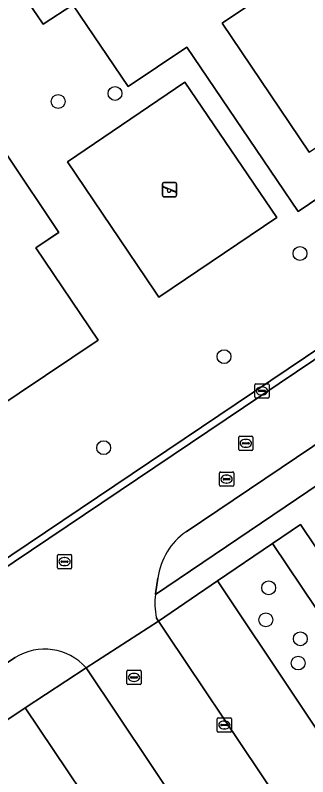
# Model space of a CAD drawing. Extents: x 158793 to 159888, y 384317 to 385256.
# Drawn here: x 159071.1 to 159091.7, y 384528.9 to 384582.6 of the extents above; entities that cross this region are included whole.
import ezdxf

# ---------------------------------------------------------------- set-up
doc = ezdxf.new("R2010")
doc.units = 0
for name, color, linetype in [('IMGEO_Berm_groen', 7, 'Continuous'), ('IMGEO_Boom', 7, 'Continuous'), ('IMGEO_Groenvoorziening', 7, 'Continuous'), ('IMGEO_Kolk', 7, 'Continuous'), ('IMGEO_Pand', 7, 'Continuous'), ('IMGEO_Pand_vergunning_verleend', 7, 'Continuous'), ('IMGEO_Parkeervlak_open', 7, 'Continuous'), ('IMGEO_Rijbaan_lokaal_open', 7, 'Continuous'), ('IMGEO_Rioolput', 7, 'Continuous'), ('IMGEO_Speelvoorziening', 7, 'Continuous'), ('IMGEO_Terreindeel_zand', 7, 'Continuous'), ('IMGEO_Voetpad_gesloten', 7, 'Continuous'), ('IMGEO_Voetpad_open', 7, 'Continuous')]:
    doc.layers.add(name, color=color, linetype=linetype)

msp = doc.modelspace()

# ---------------------------------------------------------------- linework, layer by layer
at = {"layer": 'IMGEO_Berm_groen'}
for points in [[(159081.12, 384542.935), (159080.969, 384541.834), (159080.965, 384541.809), (159080.962, 384541.784), (159106.635, 384559.148)], [(159102.05, 384558.954), (159083.109, 384546.206)]]:
    msp.add_lwpolyline(points, dxfattribs=at)
msp.add_arc((159085.882, 384542.279), 4.807, 125.2339, 172.1609, dxfattribs=at)
at = {"layer": 'IMGEO_Boom'}
for centre in [(159078.104, 384577.098), (159074.094, 384576.53), (159091.141, 384565.814), (159085.79, 384558.546), (159077.305, 384552.126), (159088.935, 384542.253), (159088.738, 384539.997), (159091.168, 384538.661), (159091.013, 384536.947)]:
    msp.add_circle(centre, 0.489, dxfattribs=at)
at = {"layer": 'IMGEO_Groenvoorziening'}
for points in [[(159104.09, 384583.585), (159098.192, 384592.01), (159097.358, 384591.456), (159097.934, 384590.617), (159096.281, 384589.493), (159096.425, 384589.271), (159085.665, 384582.039), (159091.785, 384572.961), (159097.56, 384576.832), (159096.496, 384578.523)], [(159074.744, 384572.276), (159083.027, 384577.88), (159089.501, 384568.358), (159081.187, 384562.743), (159080.913, 384563.148)], [(159070.501, 384572.739), (159074.142, 384567.305), (159072.525, 384566.217), (159076.912, 384559.695), (159050.979, 384542.317), (159045.281, 384550.539), (159050.945, 384554.464), (159048.565, 384557.949)], [(159091.171, 384546.721), (159089.196, 384545.377), (159129.89, 384484.816), (159131.847, 384486.145)], [(159089.196, 384545.377), (159085.318, 384542.737), (159107.263, 384509.883), (159108.122, 384510.457), (159110.211, 384511.86), (159113.576, 384506.843), (159111.49, 384505.432), (159110.027, 384507.615), (159109.176, 384507.019), (159125.843, 384482.068), (159129.89, 384484.816)]]:
    msp.add_lwpolyline(points, close=True, dxfattribs=at)
msp.add_lwpolyline([(159054.773, 384533.798), (159107.496, 384569.245), (159106.306, 384571.022), (159102.157, 384568.249), (159100.493, 384570.74), (159099.653, 384570.193), (159097.619, 384573.232), (159091.004, 384568.778), (159083.17, 384580.346), (159079.033, 384577.582), (159075.124, 384583.348), (159073.047, 384581.967), (159071.935, 384583.601)], dxfattribs=at)
at = {"layer": 'IMGEO_Kolk'}
for p, q in [((159088.034, 384556.627), (159088.886, 384556.627)), ((159087.959, 384555.701), (159087.959, 384556.553)), ((159088.218, 384556.121), (159088.218, 384556.133)), ((159088.656, 384556.084), (159088.258, 384556.084)), ((159088.261, 384556.17), (159088.659, 384556.17)), ((159088.447, 384556.407), (159088.472, 384556.407)), ((159088.702, 384556.133), (159088.702, 384556.121)), ((159088.96, 384556.553), (159088.96, 384555.701)), ((159088.886, 384555.627), (159088.034, 384555.627)), ((159088.47, 384555.847), (159088.445, 384555.847)), ((159085.311, 384532.156), (159085.311, 384533.008)), ((159085.386, 384533.082), (159086.238, 384533.082)), ((159086.312, 384533.008), (159086.312, 384532.156)), ((159085.57, 384532.576), (159085.57, 384532.588)), ((159086.008, 384532.539), (159085.61, 384532.539)), ((159085.613, 384532.625), (159086.011, 384532.625)), ((159085.799, 384532.862), (159085.824, 384532.862)), ((159086.054, 384532.588), (159086.054, 384532.576)), ((159086.238, 384532.082), (159085.386, 384532.082)), ((159085.822, 384532.302), (159085.797, 384532.302))]:
    msp.add_line(p, q, dxfattribs=at)
for points in [[(159088.034, 384556.627), (159088.886, 384556.627)], [(159087.959, 384555.701), (159087.959, 384556.553)], [(159088.96, 384556.553), (159088.96, 384555.701)], [(159088.886, 384555.627), (159088.034, 384555.627)], [(159085.311, 384532.156), (159085.311, 384533.008)], [(159085.386, 384533.082), (159086.238, 384533.082)], [(159086.312, 384533.008), (159086.312, 384532.156)], [(159086.238, 384532.082), (159085.386, 384532.082)]]:
    msp.add_lwpolyline(points, dxfattribs=at)
for centre, radius, start, end in [((159088.036, 384556.551), 0.0765, 91.552, 178.448), ((159088.036, 384556.551), 0.0765, 91.552, 178.448), ((159088.884, 384556.551), 0.0765, 1.552, 88.448), ((159088.884, 384556.551), 0.0765, 1.552, 88.448), ((159088.258, 384556.13), 0.0403, 85.8775, 175.7526), ((159088.255, 384556.12), 0.0366, 178.938, 274.7102), ((159088.659, 384556.127), 0.043, 264.8664, 352.4533), ((159088.663, 384556.132), 0.0386, 1.7309, 96.639), ((159088.036, 384555.703), 0.0765, 181.552, 268.448), ((159088.036, 384555.703), 0.0765, 181.552, 268.448), ((159088.884, 384555.703), 0.0765, 271.552, 358.448), ((159088.884, 384555.703), 0.0765, 271.552, 358.448), ((159085.388, 384533.006), 0.0765, 91.552, 178.448), ((159085.388, 384533.006), 0.0765, 91.552, 178.448), ((159086.236, 384533.006), 0.0765, 1.552, 88.448), ((159086.236, 384533.006), 0.0765, 1.552, 88.448), ((159085.61, 384532.585), 0.0403, 85.8775, 175.7526), ((159085.607, 384532.575), 0.0366, 178.938, 274.7102), ((159086.011, 384532.582), 0.043, 264.8664, 352.4533), ((159086.015, 384532.587), 0.0386, 1.7309, 96.639), ((159085.388, 384532.158), 0.0765, 181.552, 268.448), ((159085.388, 384532.158), 0.0765, 181.552, 268.448), ((159086.236, 384532.158), 0.0765, 271.552, 358.448), ((159086.236, 384532.158), 0.0765, 271.552, 358.448)]:
    msp.add_arc(centre, radius, start, end, dxfattribs=at)
for centre, major_axis, ratio, start_param, end_param in [((159088.446, 384556.127), (-0.387, 0.002), 0.722429, 4.712389, 7.853982), ((159088.471, 384556.127), (-0.39, 0.002), 0.717154, 1.570796, 4.712389), ((159085.798, 384532.582), (-0.387, 0.002), 0.722429, 4.712389, 7.853982), ((159085.823, 384532.582), (-0.39, 0.002), 0.717154, 1.570796, 4.712389)]:
    msp.add_ellipse(centre, major_axis=major_axis, ratio=ratio, start_param=start_param, end_param=end_param, dxfattribs=at)
at = {"layer": 'IMGEO_Pand'}
for points in [[(159072.525, 384566.217), (159074.142, 384567.305), (159070.501, 384572.739), (159048.565, 384557.949), (159050.945, 384554.464), (159045.281, 384550.539), (159050.979, 384542.317), (159076.912, 384559.695)], [(159071.774, 384533.799), (159050.67, 384519.624), (159058.757, 384507.518), (159100.592, 384444.894), (159099.734, 384444.322), (159105.622, 384435.536), (159134.297, 384454.798), (159140.265, 384458.806), (159139.961, 384459.26), (159139.482, 384459.974), (159134.495, 384467.411), (159134.397, 384467.557), (159129.91, 384464.543), (159126.029, 384461.936), (159121.905, 384459.166)]]:
    msp.add_lwpolyline(points, close=True, dxfattribs=at)
at = {"layer": 'IMGEO_Pand_vergunning_verleend'}
msp.add_lwpolyline([(159074.142, 384567.305), (159074.124, 384567.293), (159073.385, 384566.795), (159072.525, 384566.217), (159076.912, 384559.695), (159066.003, 384552.385), (159056.131, 384545.77), (159050.979, 384542.317), (159045.281, 384550.539), (159045.719, 384550.843), (159050.945, 384554.464), (159049.721, 384556.256), (159048.565, 384557.949), (159070.501, 384572.739)], close=True, dxfattribs=at)
at = {"layer": 'IMGEO_Parkeervlak_open'}
msp.add_lwpolyline([(159085.318, 384542.737), (159081.166, 384539.91), (159081.78, 384538.994), (159114.556, 384490.118), (159121.763, 384479.19), (159125.843, 384482.068), (159109.176, 384507.019), (159107.263, 384509.883)], close=True, dxfattribs=at)
at = {"layer": 'IMGEO_Rijbaan_lokaal_open'}
for points in [[(159038.887, 384522.562), (159039.789, 384523.103), (159112.09, 384571.725), (159111.803, 384572.141), (159107.496, 384569.245), (159054.773, 384533.798), (159053.855, 384533.181), (159039.516, 384523.54), (159038.672, 384522.978)], [(159113.26, 384566.482), (159114.935, 384567.61), (159112.09, 384571.725), (159039.789, 384523.103), (159038.887, 384522.562), (159038.89, 384522.553), (159027.435, 384514.841), (159001.809, 384497.57), (159005.109, 384493.811), (159040.833, 384517.38), (159048.701, 384522.571), (159071.071, 384537.329)], [(159083.109, 384546.206), (159102.05, 384558.954)], [(159080.962, 384541.784), (159080.965, 384541.809), (159080.969, 384541.834), (159081.12, 384542.935)], [(159076.06, 384536.619), (159081.166, 384539.91), (159081.037, 384540.102), (159081.017, 384540.159)], [(159131.847, 384486.145), (159129.89, 384484.816), (159125.843, 384482.068), (159121.763, 384479.19), (159114.556, 384490.118), (159081.78, 384538.994), (159081.166, 384539.91), (159076.06, 384536.619), (159126.029, 384461.936), (159129.91, 384464.543), (159134.397, 384467.557), (159134.495, 384467.411), (159137.367, 384469.377), (159142.448, 384461.963), (159142.934, 384461.253), (159146.329, 384456.299), (159147.152, 384455.106), (159151.122, 384449.331), (159151.815, 384448.322), (159153.174, 384446.346)]]:
    msp.add_lwpolyline(points, dxfattribs=at)
for centre, radius, start, end in [((159085.882, 384542.279), 4.807, 125.2339, 172.1609), ((159085.544, 384541.126), 4.63, 171.8247, 192.0523), ((159073.147, 384534.031), 3.897, 41.6121, 122.1888)]:
    msp.add_arc(centre, radius, start, end, dxfattribs=at)
at = {"layer": 'IMGEO_Rioolput'}
for p, q in [((159086.824, 384552.008), (159086.824, 384552.86)), ((159086.899, 384552.934), (159087.751, 384552.934)), ((159087.825, 384552.86), (159087.825, 384552.008)), ((159087.083, 384552.428), (159087.083, 384552.44)), ((159087.521, 384552.391), (159087.123, 384552.391)), ((159087.126, 384552.477), (159087.524, 384552.477)), ((159087.312, 384552.714), (159087.337, 384552.714)), ((159087.567, 384552.44), (159087.567, 384552.428)), ((159087.751, 384551.934), (159086.899, 384551.934)), ((159087.335, 384552.154), (159087.31, 384552.154)), ((159085.47, 384549.487), (159085.47, 384550.339)), ((159085.545, 384550.413), (159086.397, 384550.413)), ((159085.958, 384550.193), (159085.983, 384550.193)), ((159086.471, 384550.339), (159086.471, 384549.487)), ((159085.729, 384549.907), (159085.729, 384549.919)), ((159086.167, 384549.87), (159085.769, 384549.87)), ((159085.772, 384549.956), (159086.17, 384549.956)), ((159085.981, 384549.633), (159085.956, 384549.633)), ((159086.213, 384549.919), (159086.213, 384549.907)), ((159086.397, 384549.413), (159085.545, 384549.413)), ((159074.047, 384543.67), (159074.047, 384544.522)), ((159074.122, 384544.596), (159074.974, 384544.596)), ((159074.535, 384544.376), (159074.56, 384544.376)), ((159075.048, 384544.522), (159075.048, 384543.67)), ((159074.306, 384544.09), (159074.306, 384544.102)), ((159074.744, 384544.053), (159074.346, 384544.053)), ((159074.349, 384544.139), (159074.747, 384544.139)), ((159074.558, 384543.816), (159074.533, 384543.816)), ((159074.79, 384544.102), (159074.79, 384544.09)), ((159074.974, 384543.596), (159074.122, 384543.596)), ((159078.942, 384535.51), (159078.942, 384536.362)), ((159079.017, 384536.436), (159079.869, 384536.436)), ((159079.43, 384536.216), (159079.455, 384536.216)), ((159079.943, 384536.362), (159079.943, 384535.51)), ((159079.201, 384535.93), (159079.201, 384535.942)), ((159079.639, 384535.893), (159079.241, 384535.893)), ((159079.244, 384535.979), (159079.642, 384535.979)), ((159079.453, 384535.656), (159079.428, 384535.656)), ((159079.685, 384535.942), (159079.685, 384535.93)), ((159079.869, 384535.436), (159079.017, 384535.436))]:
    msp.add_line(p, q, dxfattribs=at)
for points in [[(159086.824, 384552.008), (159086.824, 384552.86)], [(159086.899, 384552.934), (159087.751, 384552.934)], [(159087.825, 384552.86), (159087.825, 384552.008)], [(159087.751, 384551.934), (159086.899, 384551.934)], [(159085.47, 384549.487), (159085.47, 384550.339)], [(159085.545, 384550.413), (159086.397, 384550.413)], [(159086.471, 384550.339), (159086.471, 384549.487)], [(159086.397, 384549.413), (159085.545, 384549.413)], [(159074.047, 384543.67), (159074.047, 384544.522)], [(159074.122, 384544.596), (159074.974, 384544.596)], [(159075.048, 384544.522), (159075.048, 384543.67)], [(159074.974, 384543.596), (159074.122, 384543.596)], [(159078.942, 384535.51), (159078.942, 384536.362)], [(159079.017, 384536.436), (159079.869, 384536.436)], [(159079.943, 384536.362), (159079.943, 384535.51)], [(159079.869, 384535.436), (159079.017, 384535.436)]]:
    msp.add_lwpolyline(points, dxfattribs=at)
for centre, radius, start, end in [((159086.901, 384552.858), 0.0765, 91.552, 178.448), ((159086.901, 384552.858), 0.0765, 91.552, 178.448), ((159087.749, 384552.858), 0.0765, 1.552, 88.448), ((159087.749, 384552.858), 0.0765, 1.552, 88.448), ((159087.123, 384552.437), 0.0403, 85.8775, 175.7526), ((159087.12, 384552.427), 0.0366, 178.938, 274.7102), ((159087.524, 384552.434), 0.043, 264.8664, 352.4533), ((159087.528, 384552.439), 0.0386, 1.7309, 96.639), ((159086.901, 384552.01), 0.0765, 181.552, 268.448), ((159086.901, 384552.01), 0.0765, 181.552, 268.448), ((159087.749, 384552.01), 0.0765, 271.552, 358.448), ((159087.749, 384552.01), 0.0765, 271.552, 358.448), ((159085.547, 384550.337), 0.0765, 91.552, 178.448), ((159085.547, 384550.337), 0.0765, 91.552, 178.448), ((159086.395, 384550.337), 0.0765, 1.552, 88.448), ((159086.395, 384550.337), 0.0765, 1.552, 88.448), ((159085.769, 384549.916), 0.0403, 85.8775, 175.7526), ((159085.766, 384549.906), 0.0366, 178.938, 274.7102), ((159086.17, 384549.913), 0.043, 264.8664, 352.4533), ((159086.174, 384549.918), 0.0386, 1.7309, 96.639), ((159085.547, 384549.489), 0.0765, 181.552, 268.448), ((159085.547, 384549.489), 0.0765, 181.552, 268.448), ((159086.395, 384549.489), 0.0765, 271.552, 358.448), ((159086.395, 384549.489), 0.0765, 271.552, 358.448), ((159074.124, 384544.52), 0.0765, 91.552, 178.448), ((159074.124, 384544.52), 0.0765, 91.552, 178.448), ((159074.972, 384544.52), 0.0765, 1.552, 88.448), ((159074.972, 384544.52), 0.0765, 1.552, 88.448), ((159074.346, 384544.099), 0.0403, 85.8775, 175.7526), ((159074.343, 384544.089), 0.0366, 178.938, 274.7102), ((159074.747, 384544.096), 0.043, 264.8664, 352.4533), ((159074.751, 384544.101), 0.0386, 1.7309, 96.639), ((159074.124, 384543.672), 0.0765, 181.552, 268.448), ((159074.124, 384543.672), 0.0765, 181.552, 268.448), ((159074.972, 384543.672), 0.0765, 271.552, 358.448), ((159074.972, 384543.672), 0.0765, 271.552, 358.448), ((159079.019, 384536.36), 0.0765, 91.552, 178.448), ((159079.019, 384536.36), 0.0765, 91.552, 178.448), ((159079.867, 384536.36), 0.0765, 1.552, 88.448), ((159079.867, 384536.36), 0.0765, 1.552, 88.448), ((159079.241, 384535.939), 0.0403, 85.8775, 175.7526), ((159079.238, 384535.929), 0.0366, 178.938, 274.7102), ((159079.642, 384535.936), 0.043, 264.8664, 352.4533), ((159079.646, 384535.941), 0.0386, 1.7309, 96.639), ((159079.019, 384535.512), 0.0765, 181.552, 268.448), ((159079.019, 384535.512), 0.0765, 181.552, 268.448), ((159079.867, 384535.512), 0.0765, 271.552, 358.448), ((159079.867, 384535.512), 0.0765, 271.552, 358.448)]:
    msp.add_arc(centre, radius, start, end, dxfattribs=at)
for centre, major_axis, ratio, start_param, end_param in [((159087.311, 384552.434), (-0.387, 0.002), 0.722429, 4.712389, 7.853982), ((159087.336, 384552.434), (-0.39, 0.002), 0.717154, 1.570796, 4.712389), ((159085.957, 384549.913), (-0.387, 0.002), 0.722429, 4.712389, 7.853982), ((159085.982, 384549.913), (-0.39, 0.002), 0.717154, 1.570796, 4.712389), ((159074.534, 384544.096), (-0.387, 0.002), 0.722429, 4.712389, 7.853982), ((159074.559, 384544.096), (-0.39, 0.002), 0.717154, 1.570796, 4.712389), ((159079.429, 384535.936), (-0.387, 0.002), 0.722429, 4.712389, 7.853982), ((159079.454, 384535.936), (-0.39, 0.002), 0.717154, 1.570796, 4.712389)]:
    msp.add_ellipse(centre, major_axis=major_axis, ratio=ratio, start_param=start_param, end_param=end_param, dxfattribs=at)
at = {"layer": 'IMGEO_Speelvoorziening'}
for p, q in [((159081.446, 384569.914), (159081.446, 384570.714)), ((159081.446, 384570.714), (159081.446, 384569.914)), ((159081.515, 384570.539), (159082.391, 384570.186)), ((159081.546, 384570.814), (159082.336, 384570.814)), ((159082.336, 384570.814), (159081.546, 384570.814)), ((159082.436, 384570.714), (159082.436, 384569.914)), ((159082.436, 384569.914), (159082.436, 384570.714)), ((159081.829, 384570.342), (159081.49, 384570.479)), ((159082.367, 384570.126), (159082.027, 384570.263)), ((159082.336, 384569.814), (159081.546, 384569.814)), ((159081.546, 384569.814), (159082.336, 384569.814))]:
    msp.add_line(p, q, dxfattribs=at)
for centre, radius, start, end in [((159081.546, 384570.714), 0.1, 90, 180), ((159081.546, 384570.714), 0.1, 90, 180), ((159081.503, 384570.509), 0.0327, 68.078, 248.078), ((159082.336, 384570.714), 0.1, 0, 90), ((159082.336, 384570.714), 0.1, 360, 90), ((159081.908, 384570.252), 0.12, 130.9928, 5.1632), ((159082.379, 384570.156), 0.0327, 248.078, 68.078), ((159081.546, 384569.914), 0.1, 180, 270), ((159081.546, 384569.914), 0.1, 180, 270), ((159082.336, 384569.914), 0.1, 270, 0), ((159082.336, 384569.914), 0.1, 270, 0)]:
    msp.add_arc(centre, radius, start, end, dxfattribs=at)
at = {"layer": 'IMGEO_Terreindeel_zand'}
msp.add_lwpolyline([(159089.501, 384568.358), (159083.027, 384577.88), (159074.744, 384572.276), (159080.913, 384563.148), (159081.187, 384562.743)], close=True, dxfattribs=at)
at = {"layer": 'IMGEO_Voetpad_gesloten'}
for points in [[(159091.785, 384572.961), (159085.665, 384582.039), (159096.425, 384589.271)], [(159071.935, 384583.601), (159073.047, 384581.967), (159075.124, 384583.348), (159079.033, 384577.582), (159083.17, 384580.346), (159091.004, 384568.778), (159097.619, 384573.232)]]:
    msp.add_lwpolyline(points, dxfattribs=at)
at = {"layer": 'IMGEO_Voetpad_open'}
for points in [[(159106.635, 384559.148), (159080.962, 384541.784)], [(159081.017, 384540.159), (159081.037, 384540.102), (159081.166, 384539.91), (159085.318, 384542.737), (159089.196, 384545.377), (159091.171, 384546.721), (159131.847, 384486.145), (159145.592, 384465.604), (159146.046, 384465.91), (159146.803, 384466.42), (159092.403, 384547.537), (159106.711, 384557.186)], [(159071.071, 384537.329), (159048.701, 384522.571), (159040.833, 384517.38), (159005.109, 384493.811)], [(159042.827, 384514.395), (159050.67, 384519.624), (159071.774, 384533.799), (159076.06, 384536.619)]]:
    msp.add_lwpolyline(points, dxfattribs=at)
msp.add_lwpolyline([(159126.029, 384461.936), (159076.06, 384536.619), (159071.774, 384533.799), (159121.905, 384459.166)], close=True, dxfattribs=at)
for centre, radius, start, end in [((159085.544, 384541.126), 4.63, 171.8247, 192.0523), ((159073.147, 384534.031), 3.897, 41.6121, 122.1888)]:
    msp.add_arc(centre, radius, start, end, dxfattribs=at)

doc.saveas('drawing.dxf')
